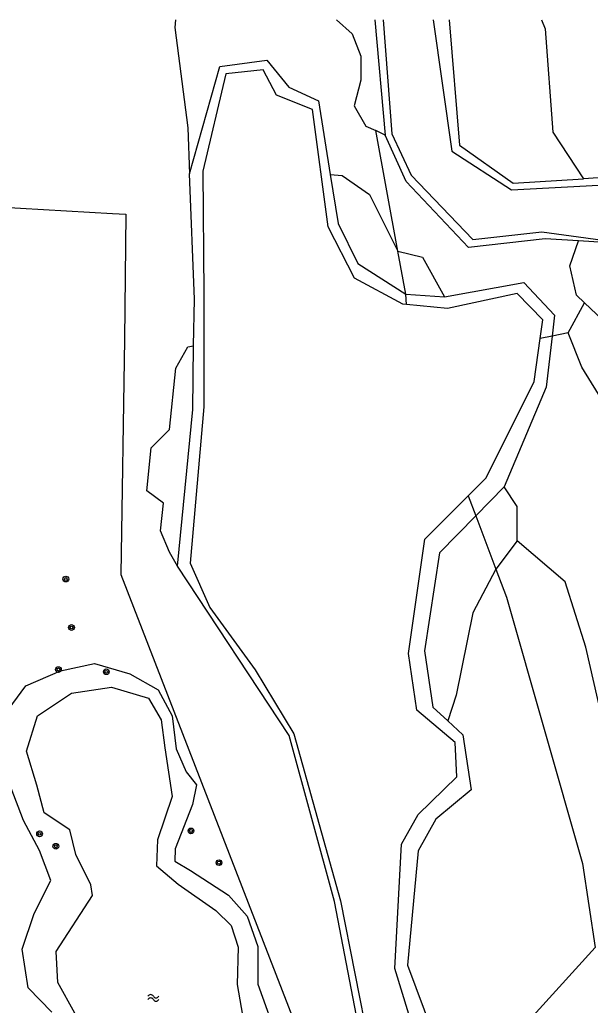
# Model space of a CAD drawing. Extents: x 125000 to 129004, y 397500 to 399008.
# Drawn here: x 127144.4 to 127223.8, y 398862.9 to 399000 of the extents above; entities that cross this region are included whole.
import ezdxf

# ---------------------------------------------------------------- set-up
doc = ezdxf.new("R2010")
doc.units = 0
for name, color, linetype in [('gg-knt-BGT kruinlijn', 7, 'Continuous'), ('gg-kntw-bovenkant insteek waterloop', 7, 'Continuous'), ('gg-kntw-waterlijn', 7, 'Continuous'), ('gt-grn-groengrens', 7, 'Continuous'), ('gt-grn-groengrens NZ', 7, 'Continuous'), ('gt-symb-boom', 7, 'Continuous'), ('gt-symb-watersymbool', 7, 'Continuous')]:
    doc.layers.add(name, color=color, linetype=linetype)

# ---------------------------------------------------------------- blocks, each defined once
blk = doc.blocks.new('gt0-BOOM')
at = {"layer": 'gt-symb-boom'}
for radius in [0.4, 0.2]:
    blk.add_circle((0, 0), radius, dxfattribs=at)
blk = doc.blocks.new('gt0-WA')
at = {"layer": 'gt-symb-watersymbool'}
for centre, start, end in [((-0.32, 0.02), 28.0725, 151.9275), ((0.43, 0.42), 208.0725, 331.9275), ((-0.32, -0.43), 28.0725, 151.9275), ((0.43, -0.03), 208.0725, 331.9275)]:
    blk.add_arc(centre, 0.425, start, end, dxfattribs=at)

msp = doc.modelspace()

# ---------------------------------------------------------------- linework, layer by layer
at = {"layer": 'gg-knt-BGT kruinlijn'}
for p, q in [((127193.81, 399000), (127195.28, 398983.94)), ((127230.42, 398978.36), (127222.84, 398977.88)), ((127225.72, 398969.02), (127222.17, 398969.24)), ((127198.12, 398961.83), (127203.53, 398961.48)), ((127211.84, 398935.02), (127207.88, 398930.99))]:
    msp.add_line(p, q, dxfattribs=at)
for points in [[(127204.15, 399000), (127205.61, 398982.57), (127213.07, 398977.26), (127222.84, 398977.88)], [(127168.05, 398978.56), (127172.24, 398993.47), (127178.78, 398994.37), (127181.84, 398990.64), (127185.96, 398988.71), (127187.6, 398978.49)], [(127222.17, 398969.24), (127217.5, 398969.53), (127206.85, 398968.32), (127198.16, 398977.51), (127195.28, 398983.94)], [(127168.61, 398954.65), (127168.71, 398961.13), (127168.05, 398978.56)], [(127187.6, 398978.49), (127188.7, 398971.66), (127191.46, 398966.08), (127198.12, 398961.83)], [(127203.53, 398961.48), (127214.55, 398963.43), (127218.84, 398958.93), (127218.5, 398956.01)], [(127218.5, 398956.01), (127217.67, 398948.88), (127211.84, 398935.02)], [(127166.37, 398924.01), (127168.49, 398945.81), (127168.61, 398954.65)], [(127207.88, 398930.99), (127202.83, 398925.84), (127200.71, 398912.24), (127201.89, 398904.4), (127203.99, 398902.47)], [(127201.02, 398836.54), (127199.75, 398843.75), (127192.2, 398856.66), (127188.21, 398877.34), (127181.88, 398900.43), (127166.37, 398924.01)], [(127203.99, 398902.47), (127206.08, 398900.54), (127207.21, 398892.88), (127202.32, 398888.8), (127199.86, 398884.39), (127198.36, 398868.52), (127201.83, 398859.17), (127209.15, 398841.34), (127209.9, 398838.52)]]:
    msp.add_lwpolyline(points, dxfattribs=at)
at = {"layer": 'gg-kntw-bovenkant insteek waterloop'}
for points in [[(127194.96, 399000), (127196.2, 398984.14), (127198.89, 398978.36), (127207.47, 398969.41), (127217.06, 398970.48), (127229.61, 398968.79)], [(127201.96, 399000), (127204.55, 398981.7), (127212.84, 398976.32), (127232.75, 398977.4)], [(127198.22, 398960.41), (127197.73, 398960.45), (127191.01, 398964.04), (127187.35, 398971.19), (127185.16, 398987.52), (127180.14, 398989.5), (127178.28, 398993.05), (127173.11, 398992.48), (127169.87, 398978.94), (127170.03, 398961.87), (127170.05, 398946.14), (127168.11, 398924.43), (127170.86, 398918.25), (127177.19, 398909.6), (127182.53, 398900.7), (127189.03, 398877.46), (127193.01, 398857.24), (127200.79, 398844.14), (127204, 398825.11), (127206.17, 398817.72), (127210.81, 398810.79)], [(127216.83, 398955.67), (127217.2, 398958.26), (127213.64, 398961.9), (127203.93, 398959.85), (127198.22, 398960.41)], [(127206.82, 398933.79), (127209.32, 398936.28), (127215.97, 398949.67), (127216.83, 398955.67)], [(127226.99, 398807.93), (127225.39, 398810.13), (127218.01, 398816.12), (127210.99, 398822.9), (127207.5, 398840.25), (127199.42, 398858.84), (127196.61, 398868.05), (127197.51, 398885.35), (127199.86, 398889.46), (127205.25, 398894.71), (127205.02, 398899.49), (127199.65, 398903.99), (127198.49, 398911.87), (127200.78, 398927.76), (127206.82, 398933.79)], [(127148.9, 398861.95), (127145.59, 398865.37), (127144.75, 398870.74), (127146.4, 398875.69), (127148.73, 398880.28), (127147.17, 398884.47), (127144.95, 398888.64), (127143.21, 398893.11), (127141.85, 398898.27), (127142.29, 398903.34), (127145.25, 398907.35), (127150.09, 398909.44), (127154.83, 398910.44), (127159.74, 398909.02), (127163.66, 398906.79)], [(127163.66, 398906.79), (127165.61, 398903.18), (127166.18, 398898.58), (127167.58, 398895.38), (127169.01, 398893.61), (127168.47, 398890.85), (127166.03, 398884.69), (127166.01, 398882.97), (127168.15, 398881.69), (127173.45, 398878.23), (127176.06, 398875.3), (127177.53, 398871.1), (127177.55, 398865.88), (127180.38, 398858)]]:
    msp.add_lwpolyline(points, dxfattribs=at)
at = {"layer": 'gg-kntw-waterlijn'}
msp.add_lwpolyline([(127152.1, 398861.84), (127149.72, 398866.08), (127149.46, 398870.39), (127154.55, 398878.19), (127154.31, 398879.69), (127152.24, 398883.92), (127151.36, 398887.34), (127147.8, 398889.67), (127146.79, 398893.52), (127145.34, 398898.29), (127146.9, 398903.17), (127151.62, 398906.32), (127157.17, 398907.17), (127162.31, 398905.62), (127164.08, 398902.63), (127164.61, 398898.72), (127165.64, 398891.98), (127163.58, 398885.94), (127163.43, 398882.32), (127166.45, 398879.76), (127171.69, 398876.11), (127173.84, 398874.02), (127174.79, 398871), (127174.67, 398865.81), (127176.14, 398857.28)], dxfattribs=at)
at = {"layer": 'gt-grn-groengrens'}
for p, q in [((127195.28, 398983.94), (127193.94, 398984.57)), ((127197, 398967.83), (127193.94, 398984.57)), ((127198.12, 398961.83), (127197, 398967.83)), ((127198.22, 398960.41), (127198.12, 398961.83)), ((127220.71, 398956.45), (127223.01, 398960.63)), ((127218.5, 398956.01), (127216.83, 398955.67)), ((127220.71, 398956.45), (127218.5, 398956.01)), ((127206.82, 398933.79), (127207.88, 398930.99)), ((127207.88, 398930.99), (127210.68, 398923.58)), ((127213.64, 398927.52), (127210.68, 398923.58))]:
    msp.add_line(p, q, dxfattribs=at)
for points in [[(127166.09, 399000), (127166.01, 398998.9), (127167.82, 398984.95), (127168.05, 398978.56)], [(127188.49, 399000), (127190.69, 398998.02), (127191.88, 398994.93), (127191.88, 398991.61), (127190.93, 398988.04), (127192.59, 398985.19), (127193.94, 398984.57)], [(127217.01, 399000), (127217.51, 398998.73), (127218.58, 398984.37), (127222.84, 398977.88)], [(127187.6, 398978.49), (127189.26, 398978.31), (127193.06, 398975.7), (127197, 398967.83)], [(127223.01, 398960.63), (127221.9, 398961.69), (127220.95, 398965.75), (127222.17, 398969.24)], [(127197, 398967.83), (127200.44, 398966.96), (127203.53, 398961.48)], [(127223.01, 398960.63), (127227.15, 398956.69), (127230.12, 398944.8), (127233.46, 398942)], [(127234.14, 398879.92), (127230.56, 398900.19), (127230.56, 398908.29), (127231.99, 398915.21), (127232.95, 398926.17), (127231.28, 398932.85), (127228.34, 398936.42), (127228.34, 398940), (127226.91, 398944.77), (127222.62, 398951.68), (127220.71, 398956.45)], [(127166.37, 398924.01), (127165.25, 398925.94), (127163.98, 398928.93), (127164.4, 398932.77), (127162.1, 398934.49), (127162.7, 398940.45), (127165.25, 398943.01), (127166.11, 398951.54), (127167.81, 398954.52), (127168.61, 398954.65)], [(127213.64, 398927.52), (127213.64, 398932.29), (127211.84, 398935.02)], [(127228.42, 398879.85), (127228.42, 398889.86), (127223.17, 398912.74), (127220.31, 398921.8), (127213.64, 398927.52)], [(127210.68, 398923.58), (127207.45, 398917.51), (127205.15, 398906.05), (127203.99, 398902.47)], [(127210.68, 398923.58), (127212.15, 398919.69), (127222.73, 398882.66), (127224.5, 398870.96)], [(127209.9, 398838.52), (127212.12, 398842.2), (127213.55, 398858.91), (127224.5, 398870.96)]]:
    msp.add_lwpolyline(points, dxfattribs=at)
at = {"layer": 'gt-grn-groengrens NZ'}
for p, q in [((127129.01, 398974.69), (127157.3, 398973.05)), ((127157.3, 398973.05), (127159.19, 398972.94))]:
    msp.add_line(p, q, dxfattribs=at)
msp.add_lwpolyline([(127159.19, 398972.94), (127159.01, 398955.59), (127158.49, 398922.82), (127200.73, 398813.92)], dxfattribs=at)

# ---------------------------------------------------------------- block references
at = {"layer": 'gt-symb-boom'}
for p in [(127150.83, 398922.21), (127151.61, 398915.47), (127149.79, 398909.61), (127156.46, 398909.31), (127147.17, 398886.77), (127168.24, 398887.18), (127149.43, 398885.04), (127172.14, 398882.76)]:
    msp.add_blockref('gt0-BOOM', p, dxfattribs=at)
at = {"layer": 'gt-symb-watersymbool'}
msp.add_blockref('gt0-WA', (127162.95, 398863.96), dxfattribs=at)

doc.saveas('drawing.dxf')
